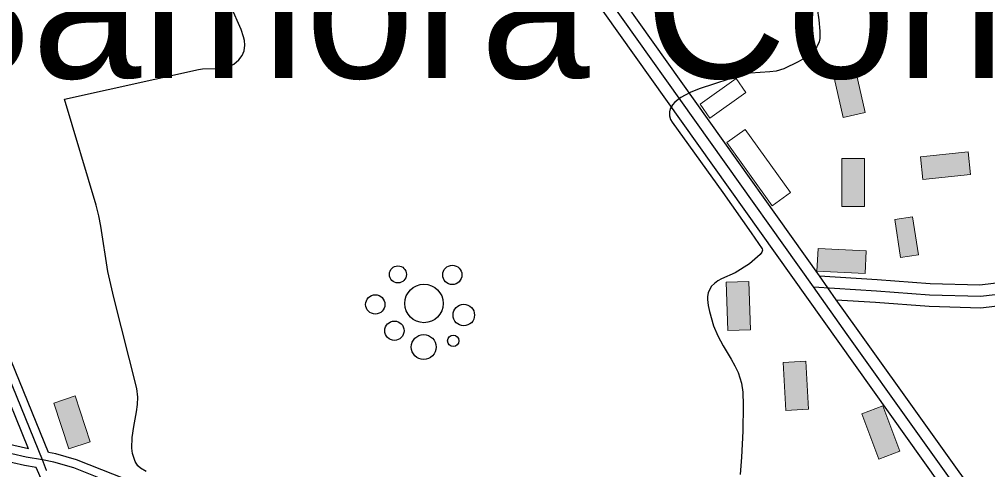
# Model space of a CAD drawing. Extents: x -64005 to -55000, y -89025 to -80000.
# Drawn here: x -62966 to -62111, y -81509 to -81112 of the extents above; entities that cross this region are included whole.
import ezdxf
from ezdxf.enums import TextEntityAlignment as Align

# ---------------------------------------------------------------- set-up
doc = ezdxf.new("R2010")
doc.units = 0
doc.header["$LTSCALE"] = 32
doc.linetypes.add('DOT_DASHED', pattern=[7.7, 5, -1.2, 0.3, -1.2])
doc.linetypes.add('LONG_DASHED', pattern=[7.5, 6, -1.5])
for name, color, linetype, lineweight in [('21', 7, 'Continuous', 25), ('24', 7, 'Continuous', 25), ('34', 7, 'Continuous', 25), ('39', 7, 'LONG_DASHED', 25), ('6', 7, 'Continuous', 25), ('7', 7, 'Continuous', 13), ('8', 7, 'Continuous', 25)]:
    doc.layers.add(name, color=color, linetype=linetype, lineweight=lineweight)
doc.layers.add('44', color=7, linetype='Continuous')

msp = doc.modelspace()

# ---------------------------------------------------------------- hatches: boundary and pattern name
at = {"layer": '7'}
for points in [[(-62247.87, -81157.05), (-62238.48, -81198.5), (-62218.98, -81194.08), (-62228.37, -81152.63)], [(-62219.66, -81277.1), (-62219.66, -81234.6), (-62239.66, -81234.6), (-62239.66, -81277.1)], [(-62168.15, -81253.18), (-62125.89, -81248.63), (-62128.03, -81228.74), (-62170.29, -81233.29)], [(-62171.99, -81319.71), (-62177.11, -81286.1), (-62192.93, -81288.51), (-62187.81, -81322.12)], [(-62261.56, -81333.95), (-62219.11, -81336.01), (-62218.14, -81316.03), (-62260.59, -81313.97)], [(-62341.66, -81343.88), (-62340.25, -81386.36), (-62320.26, -81385.7), (-62321.67, -81343.22)], [(-62291.32, -81414.52), (-62288.97, -81456.96), (-62269, -81455.86), (-62271.35, -81413.42)], [(-62903.34, -81484.51), (-62916.58, -81444.12), (-62935.58, -81450.35), (-62922.34, -81490.74)], [(-62222.02, -81460.01), (-62207.02, -81499.77), (-62188.3, -81492.71), (-62203.3, -81452.95)]]:
    msp.add_hatch(color=256, dxfattribs=at).paths.add_polyline_path(points)

# ---------------------------------------------------------------- linework, layer by layer
at = {"layer": '21'}
msp.add_line((-62957.7, -81490.8), (-62988.5, -81415.37), dxfattribs=at)
for points in [[(-62940.2, -81493.99), (-63002.56, -81341.26), (-63079.96, -81158.87), (-63153.52, -81021.6), (-63193.84, -80946.92)], [(-62957.7, -81490.8), (-63010.05, -81478.89), (-63071.42, -81467.54), (-63104.47, -81459.74), (-63145.39, -81444), (-63186.19, -81423.92), (-63219.12, -81412.72), (-63240.29, -81406.77), (-63278.5, -81399.64)], [(-62950.98, -81507.25), (-62961.41, -81505.34), (-63013.07, -81493.59), (-63074.5, -81482.22), (-63108.91, -81474.1), (-63151.41, -81457.76), (-63191.95, -81437.8), (-63223.56, -81427.06), (-63243.71, -81421.39), (-63257.79, -81418.76)], [(-62217.29, -81731.46), (-62317.68, -81733.73), (-62328.34, -81732.3), (-62396.56, -81707.73), (-62569.5, -81640.57), (-62809.55, -81542.61), (-62860.95, -81521.99), (-62915.5, -81500.56), (-62933.62, -81495.2), (-62940.2, -81493.99)], [(-62676.96, -82159.11), (-62852.01, -81739.55), (-62948.78, -81512.64), (-62950.98, -81507.25)]]:
    msp.add_lwpolyline(points, dxfattribs=at)
at = {"layer": '24'}
for points in [[(-62925.94, -81182.22), (-62807.78, -81156.13), (-62804.05, -81155.54), (-62789.76, -81155.15), (-62783.09, -81154.15), (-62778.18, -81152.25), (-62776.57, -81151.33), (-62772.13, -81147.75), (-62769.12, -81143.8), (-62767.42, -81139.57), (-62766.85, -81134.61), (-62767.23, -81130.47), (-62767.92, -81127.28), (-62770.1, -81120.71), (-62779.27, -81100.38)], [(-62261.29, -81102.42), (-62259.81, -81112.32), (-62259.02, -81122.2), (-62259.07, -81128.67), (-62259.67, -81131.6), (-62261.76, -81136.1), (-62264.27, -81139.39), (-62266.56, -81141.68), (-62271.95, -81145.84), (-62278.05, -81149.5), (-62290.72, -81155.5), (-62297.6, -81157.59), (-62303.2, -81158.32), (-62320.16, -81159.25), (-62325.75, -81160.3), (-62365.55, -81173.19), (-62373.43, -81176.39), (-62381.91, -81180.92), (-62387.15, -81185.04), (-62389.13, -81187.29), (-62391.16, -81190.95), (-62391.82, -81193.58), (-62391.79, -81197.1), (-62390.86, -81200.17), (-62389.54, -81202.68), (-62344.69, -81264.64), (-62319.81, -81300.18), (-62310.04, -81314.4), (-62309.65, -81315.39), (-62310.15, -81317.38), (-62311.83, -81319.36), (-62321.24, -81327.52), (-62333.77, -81335.39), (-62345.74, -81340.77), (-62349.07, -81342.59), (-62352.21, -81344.84), (-62354.57, -81347.16), (-62356.03, -81349.24), (-62357.58, -81353.07), (-62358.14, -81356.39), (-62358.23, -81358.99), (-62357.72, -81364.34), (-62356.57, -81369.75), (-62352.97, -81382.14), (-62349.17, -81391.09), (-62344.31, -81399.9), (-62337.31, -81411.6), (-62334.03, -81417.51), (-62331.17, -81423.51), (-62328.09, -81432.74), (-62327.04, -81440.71), (-62326.85, -81452.12), (-62327.13, -81475.06)], [(-62853.93, -81510.88), (-62859.03, -81507.82), (-62861.21, -81505.78), (-62863.7, -81501.99), (-62865.96, -81494.99), (-62866.62, -81490.25), (-62866.42, -81480.67), (-62864.92, -81471), (-62862.43, -81458.09), (-62861.57, -81451.68), (-62861.31, -81445.34), (-62862.22, -81437.52), (-62882.57, -81357.35), (-62887.71, -81334.32), (-62894.1, -81294.44), (-62895.85, -81285.11), (-62898.01, -81275.88), (-62925.94, -81182.22)], [(-62327.13, -81475.06), (-62328.24, -81498.08), (-62329.42, -81513.41)]]:
    msp.add_lwpolyline(points, dxfattribs=at)
at = {"layer": '34'}
for centre, radius in [((-62631.59, -81336.87), 7.5), ((-62583.59, -81337.34), 8.5), ((-62608.62, -81362.52), 17), ((-62651.61, -81363.38), 8.5), ((-62573.46, -81372.76), 9.5), ((-62634.73, -81386.57), 8.5), ((-62608.87, -81400.95), 11), ((-62582.74, -81395.47), 5)]:
    msp.add_circle(centre, radius, dxfattribs=at)
at = {"layer": '39', "linetype": 'Continuous'}
msp.add_line((-62264.76, -81347.98), (-62500.76, -81016.51), dxfattribs=at)
at = {"layer": '39', "linetype": 'DOT_DASHED'}
msp.add_line((-62945.59, -81500.62), (-62983.42, -81407.97), dxfattribs=at)
at = {"layer": '39'}
msp.add_lwpolyline([(-62264.76, -81347.98), (-62209.08, -81351.31), (-62162.08, -81355.01), (-62117.32, -81356.23), (-62072.54, -81350.78), (-62030, -81342.62), (-61977.07, -81331.73)], dxfattribs=at)
at = {"layer": '39', "linetype": 'Continuous'}
msp.add_lwpolyline([(-62113.04, -81560.58), (-62234.82, -81390.04), (-62264.76, -81347.98)], dxfattribs=at)
at = {"layer": '39', "linetype": 'DOT_DASHED'}
for points in [[(-62945.59, -81500.62), (-62959.9, -81497.99), (-63011.56, -81486.24), (-63072.96, -81474.88), (-63106.69, -81466.92), (-63148.4, -81450.88), (-63189.07, -81430.86), (-63221.34, -81419.89), (-63242, -81414.08), (-63280.99, -81406.8)], [(-62823.22, -81789.06), (-62845.1, -81736.63), (-62941.86, -81509.75), (-62945.59, -81500.62)], [(-62641.21, -81619.41), (-62812.36, -81549.56), (-62863.72, -81528.96), (-62917.94, -81507.66), (-62935.37, -81502.5), (-62945.59, -81500.62)]]:
    msp.add_lwpolyline(points, dxfattribs=at)
at = {"layer": '6'}
for points in [[(-62121.74, -81565.61), (-62242.96, -81395.85), (-62504.22, -81028.9)], [(-62244.49, -81359.21), (-62259.38, -81338.29), (-62479, -81029.82)], [(-62104.33, -81555.57), (-62226.67, -81384.23), (-62244.49, -81359.21)]]:
    msp.add_lwpolyline(points, dxfattribs=at)
at = {"layer": '7'}
for points in [[(-62247.87, -81157.05), (-62238.48, -81198.5), (-62218.98, -81194.08), (-62228.37, -81152.63)], [(-62364.81, -81186.76), (-62333.07, -81164.15), (-62324.37, -81176.37), (-62356.11, -81198.98)], [(-62341.24, -81220.66), (-62301.04, -81276.45), (-62284.83, -81264.77), (-62325.03, -81208.98)], [(-62219.66, -81277.1), (-62219.66, -81234.6), (-62239.66, -81234.6), (-62239.66, -81277.1)], [(-62168.15, -81253.18), (-62125.89, -81248.63), (-62128.03, -81228.74), (-62170.29, -81233.29)], [(-62171.99, -81319.71), (-62177.11, -81286.1), (-62192.93, -81288.51), (-62187.81, -81322.12)], [(-62261.56, -81333.95), (-62219.11, -81336.01), (-62218.14, -81316.03), (-62260.59, -81313.97)], [(-62341.66, -81343.88), (-62340.25, -81386.36), (-62320.26, -81385.7), (-62321.67, -81343.22)], [(-62291.32, -81414.52), (-62288.97, -81456.96), (-62269, -81455.86), (-62271.35, -81413.42)], [(-62903.34, -81484.51), (-62916.58, -81444.12), (-62935.58, -81450.35), (-62922.34, -81490.74)], [(-62222.02, -81460.01), (-62207.02, -81499.77), (-62188.3, -81492.71), (-62203.3, -81452.95)]]:
    msp.add_lwpolyline(points, close=True, dxfattribs=at)
at = {"layer": '8', "linetype": 'LONG_DASHED'}
msp.add_lwpolyline([(-62259.38, -81338.29), (-62208.39, -81341.33), (-62161.55, -81345.02), (-62117.79, -81346.21), (-62074.09, -81340.89), (-62031.95, -81332.81), (-61979.08, -81321.93)], dxfattribs=at)
at = {"layer": '8'}
msp.add_lwpolyline([(-62244.49, -81359.21), (-62209.77, -81361.29), (-62162.61, -81365), (-62116.85, -81366.25), (-62070.99, -81360.67), (-62028.05, -81352.43), (-61975.06, -81341.53)], dxfattribs=at)

# ---------------------------------------------------------------- texts
at = {"layer": '44'}
msp.add_text('Samora Correia', height=130, rotation=0.007, dxfattribs=at).set_placement((-62457.41, -81163.69), align=Align.CENTER)

doc.saveas('drawing.dxf')
